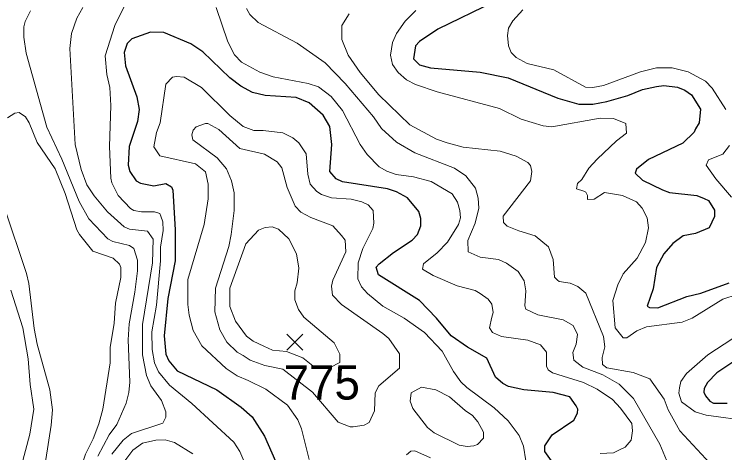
# Model space of a CAD drawing. Extents: x 423 to 448.8, y 7456.3 to 7484.
# Drawn here: x 438.652 to 440.312, y 7469.215 to 7470.241 of the extents above; entities that cross this region are included whole.
import ezdxf
from ezdxf.enums import TextEntityAlignment as Align

# ---------------------------------------------------------------- set-up
doc = ezdxf.new("R2010")
doc.units = 0
doc.header["$LTSCALE"] = 0.032
for name, color, linetype, lineweight in [('1', 7, 'Continuous', 25), ('2', 7, 'Continuous', 13), ('21', 7, 'Continuous', 25)]:
    doc.layers.add(name, color=color, linetype=linetype, lineweight=lineweight)
doc.layers.add('61', color=7, linetype='Continuous')

msp = doc.modelspace()

# ---------------------------------------------------------------- linework, layer by layer
at = {"layer": '1'}
for points in [[(439.7733, 7470.2693), (439.6418, 7470.2059), (439.5985, 7470.1765), (439.5892, 7470.1665), (439.5846, 7470.1363), (439.5985, 7470.1224), (439.6248, 7470.1154), (439.7408, 7470.1054), (439.8058, 7470.0922), (439.9218, 7470.0443), (439.9713, 7470.0303), (440.0038, 7470.0303), (440.0363, 7470.0365), (440.0858, 7470.0504), (440.1198, 7470.0644), (440.1523, 7470.0713), (440.1693, 7470.0736), (440.2018, 7470.0698), (440.2188, 7470.0628), (440.2342, 7470.052), (440.2551, 7470.0187), (440.252, 7469.987), (440.2436, 7469.9723), (440.2404, 7469.9646), (440.2141, 7469.9391), (440.1337, 7469.9011), (440.1059, 7469.8787), (440.1028, 7469.8687), (440.1198, 7469.8524), (440.1662, 7469.83), (440.1832, 7469.8238), (440.2467, 7469.8169), (440.2637, 7469.8099), (440.2737, 7469.8052), (440.2884, 7469.7828), (440.2884, 7469.7674), (440.2753, 7469.7411), (440.2436, 7469.7279), (440.2149, 7469.7225), (440.1909, 7469.7047), (440.1693, 7469.6807), (440.1523, 7469.6483), (440.1445, 7469.5988), (440.1306, 7469.5577), (440.1361, 7469.5547), (440.1554, 7469.5539), (440.2235, 7469.5802), (440.2559, 7469.5887), (440.3225, 7469.6127)], [(439.9071, 7469.1966), (439.8916, 7469.2182), (439.8916, 7469.2313), (439.9087, 7469.2569), (439.9597, 7469.2917), (439.9682, 7469.3079), (439.969, 7469.3172), (439.9651, 7469.325), (439.9504, 7469.3458), (439.911, 7469.3559), (439.8429, 7469.3621), (439.8065, 7469.3705), (439.7934, 7469.3775), (439.7764, 7469.3922), (439.7563, 7469.4363), (439.7106, 7469.4618), (439.6727, 7469.4889), (439.6387, 7469.5299), (439.5985, 7469.5709), (439.5026, 7469.6312), (439.4979, 7469.649), (439.5049, 7469.6567), (439.5381, 7469.6838), (439.5815, 7469.7124), (439.5938, 7469.7256), (439.6016, 7469.7457), (439.6016, 7469.7627), (439.5969, 7469.7797), (439.5706, 7469.8114), (439.5451, 7469.8254), (439.5243, 7469.8323), (439.4191, 7469.8486), (439.4043, 7469.8555), (439.3889, 7469.8725), (439.3943, 7469.936), (439.3889, 7469.9778), (439.3734, 7470.0048), (439.3409, 7470.0334), (439.3108, 7470.0458), (439.2381, 7470.0504), (439.2087, 7470.0574), (439.1816, 7470.0721), (439.1553, 7470.0922), (439.0926, 7470.1525), (439.0648, 7470.1711), (439.0014, 7470.1982), (438.9705, 7470.199), (438.9263, 7470.1827), (438.9155, 7470.1719), (438.9086, 7470.151), (438.9117, 7470.1201), (438.938, 7470.0474), (438.9441, 7470.018), (438.9395, 7469.9901), (438.9202, 7469.9313)], [(438.9202, 7469.9313), (438.9178, 7469.888), (438.9217, 7469.8726), (438.9364, 7469.8509), (438.9472, 7469.8455), (438.9782, 7469.8393), (439.006, 7469.8447), (439.0192, 7469.8369), (439.0222, 7469.8292), (439.0277, 7469.7364), (439.0277, 7469.6637), (439.0106, 7469.5756)], [(439.0106, 7469.5756), (439.0022, 7469.4889), (439.006, 7469.4456), (439.013, 7469.4301), (439.0323, 7469.4069), (439.1251, 7469.3621), (439.1823, 7469.3218), (439.2079, 7469.2994), (439.2365, 7469.2538), (439.2705, 7469.1764)], [(440.3379, 7469.4317), (440.2938, 7469.4023), (440.2714, 7469.3798), (440.2637, 7469.3652), (440.2629, 7469.3566), (440.2668, 7469.3482), (440.2768, 7469.3358)], [(440.2768, 7469.3358), (440.2861, 7469.3311), (440.3178, 7469.3311)]]:
    msp.add_lwpolyline(points, dxfattribs=at)
at = {"layer": '2'}
for points in [[(438.8119, 7470.2562), (438.7979, 7470.2314), (438.7856, 7470.1959), (438.7817, 7470.1603), (438.7941, 7469.936), (438.808, 7469.8772), (438.8211, 7469.8416), (438.8382, 7469.8161), (438.8699, 7469.7782), (438.9086, 7469.7434), (438.921, 7469.738), (438.9635, 7469.7333), (438.9766, 7469.7148), (438.9751, 7469.6591), (438.9519, 7469.5152), (438.9519, 7469.4441), (438.9612, 7469.3961), (438.9712, 7469.3714), (438.9959, 7469.3373), (439.006, 7469.311), (439.006, 7469.2987), (438.999, 7469.2847), (438.9256, 7469.26), (438.9062, 7469.2445), (438.8799, 7469.212)], [(438.9132, 7470.2678), (438.8869, 7470.2144), (438.8645, 7470.1433), (438.8683, 7470.1), (438.8753, 7470.069), (438.8776, 7470.0273), (438.8745, 7469.9313), (438.8776, 7469.8571), (438.8799, 7469.8463), (438.8946, 7469.8169), (438.9232, 7469.7867), (438.931, 7469.782), (438.9488, 7469.7782), (438.9797, 7469.7782), (438.9921, 7469.7743), (438.9944, 7469.7681), (438.999, 7469.755), (438.9998, 7469.7349), (438.9937, 7469.6962), (438.9937, 7469.6637), (438.9844, 7469.5601), (438.9735, 7469.4982), (438.9743, 7469.4564), (438.9797, 7469.4255), (438.989, 7469.4046), (439.0145, 7469.3729), (439.0671, 7469.3303), (439.1646, 7469.2399), (439.1793, 7469.2182), (439.1885, 7469.1966)], [(439.7678, 7469.5322), (439.771, 7469.5431), (439.7679, 7469.5624), (439.7593, 7469.574), (439.7408, 7469.5879), (439.7292, 7469.5949), (439.6867, 7469.6057), (439.631, 7469.6297), (439.6054, 7469.6444), (439.6085, 7469.6567), (439.6402, 7469.6823), (439.6642, 7469.7078), (439.6898, 7469.7488), (439.6944, 7469.7643), (439.6929, 7469.7813), (439.6874, 7469.8014), (439.675, 7469.8207), (439.6264, 7469.8494), (439.5846, 7469.8602), (439.5444, 7469.8656), (439.5227, 7469.8733), (439.5049, 7469.8841), (439.4763, 7469.9127), (439.46, 7469.936), (439.419, 7470.0156), (439.392, 7470.0481), (439.3626, 7470.0706), (439.3386, 7470.079), (439.2566, 7470.0945), (439.2257, 7470.1053), (439.1831, 7470.1285), (439.1661, 7470.1456), (439.1506, 7470.1758), (439.1236, 7470.2562)], [(438.8474, 7469.2074), (438.8737, 7469.2569), (438.8916, 7469.2816), (438.9132, 7469.3311), (438.9194, 7469.3559), (438.9217, 7469.3806), (438.9179, 7469.4796), (438.9201, 7469.5168), (438.9333, 7469.591), (438.9395, 7469.6405), (438.9395, 7469.6653), (438.931, 7469.6931), (438.9209, 7469.7001), (438.8823, 7469.7093), (438.8707, 7469.7155), (438.8258, 7469.7619), (438.8034, 7469.803), (438.7631, 7469.902), (438.7283, 7469.9762), (438.6796, 7470.1495), (438.6742, 7470.1866), (438.6742, 7470.2113), (438.6773, 7470.2237), (438.6897, 7470.2485)], [(439.8019, 7469.6583), (439.7833, 7469.6668), (439.7408, 7469.6722), (439.7122, 7469.6853), (439.7114, 7469.7116), (439.7292, 7469.7519), (439.7377, 7469.7875), (439.7361, 7469.8107), (439.73, 7469.8339), (439.7067, 7469.8625), (439.6805, 7469.8803), (439.5877, 7469.9166), (439.5451, 7469.9414), (439.5103, 7469.9731), (439.491, 7470.001), (439.4252, 7470.0783), (439.378, 7470.127), (439.3131, 7470.1727), (439.2218, 7470.2214), (439.2025, 7470.2399), (439.1948, 7470.2539)], [(439.4345, 7470.2415), (439.4175, 7470.2144), (439.4175, 7470.1819), (439.4322, 7470.1448), (439.46, 7470.1046), (439.5034, 7470.052), (439.576, 7469.9816), (439.6387, 7469.9483), (439.6635, 7469.9398), (439.7006, 7469.9298), (439.7872, 7469.9205), (439.8244, 7469.9089), (439.8522, 7469.8942), (439.8584, 7469.8865), (439.8615, 7469.8726), (439.8584, 7469.8509), (439.7942, 7469.7681), (439.7949, 7469.7534), (439.8034, 7469.7449), (439.8305, 7469.734)], [(439.59, 7470.2492), (439.5652, 7470.2245), (439.5451, 7470.1959), (439.5358, 7470.1742), (439.5312, 7470.1448), (439.5358, 7470.1232), (439.549, 7470.1046), (439.5683, 7470.0875), (439.5892, 7470.0759), (439.6403, 7470.0589), (439.7857, 7470.0203), (439.8367, 7469.9955), (439.8878, 7469.98), (439.9079, 7469.977), (440.0208, 7469.9979), (440.0518, 7469.9971), (440.0811, 7469.9854), (440.0827, 7469.9622), (440.0587, 7469.9445), (440.0138, 7469.9019), (439.9945, 7469.8803), (439.9783, 7469.854), (439.9682, 7469.8447), (439.9659, 7469.8323), (439.9825, 7469.8272), (439.9878, 7469.8242), (439.9914, 7469.8169), (439.9914, 7469.8076), (440.0069, 7469.8083), (440.0309, 7469.8238), (440.0734, 7469.8168), (440.1059, 7469.8021), (440.119, 7469.7875), (440.1306, 7469.7643), (440.1337, 7469.7411), (440.1267, 7469.707), (440.1074, 7469.6699), (440.075, 7469.6335), (440.0625, 7469.608), (440.0509, 7469.5709), (440.0556, 7469.5075), (440.075, 7469.4842), (440.0834, 7469.4842), (440.1066, 7469.5005), (440.1291, 7469.5098), (440.2126, 7469.5206), (440.2358, 7469.5299), (440.3077, 7469.5747), (440.341, 7469.5856)], [(440.3147, 7470.018), (440.283, 7470.0675), (440.2667, 7470.0837), (440.2266, 7470.1061), (440.1894, 7470.1154), (440.1523, 7470.1154), (440.1152, 7470.1061), (440.0286, 7470.0737), (440.0038, 7470.069), (439.9867, 7470.0698), (439.9125, 7470.1108), (439.8507, 7470.1255), (439.8243, 7470.1394), (439.8127, 7470.151), (439.8065, 7470.1665), (439.8042, 7470.1912), (439.8066, 7470.2082), (439.8166, 7470.2253), (439.84, 7470.2506)], [(439.3409, 7469.1997), (439.3231, 7469.2708), (439.3146, 7469.2925), (439.2907, 7469.3265), (439.2396, 7469.3636), (439.1986, 7469.3845), (439.1731, 7469.3953), (439.1468, 7469.4123), (439.0903, 7469.4649), (439.0702, 7469.5013), (439.0602, 7469.5369), (439.0571, 7469.5616), (439.0578, 7469.6204), (439.0958, 7469.7488), (439.105, 7469.8091), (439.105, 7469.8432), (439.0988, 7469.8718), (439.0756, 7469.8911), (438.9921, 7469.9097), (438.9782, 7469.9306), (438.9844, 7469.9638), (438.9929, 7469.987), (439.006, 7470.0767), (439.0215, 7470.0938), (439.0308, 7470.0953), (439.0486, 7470.0938), (439.0896, 7470.069), (439.1553, 7470.0041), (439.187, 7469.9777), (439.2118, 7469.9685), (439.2334, 7469.9685), (439.2798, 7469.963), (439.303, 7469.9514), (439.317, 7469.9398), (439.334, 7469.9143), (439.3378, 7469.8664), (439.3433, 7469.8432), (439.3587, 7469.8261), (439.3696, 7469.8192), (439.3928, 7469.8114), (439.4392, 7469.8083), (439.4639, 7469.8021), (439.4786, 7469.7952), (439.4902, 7469.782), (439.4918, 7469.7519), (439.4894, 7469.7395), (439.4662, 7469.6931), (439.4554, 7469.6591), (439.4546, 7469.622), (439.4631, 7469.6034), (439.477, 7469.5879), (439.5134, 7469.5577), (439.5629, 7469.5299), (439.6101, 7469.4967), (439.6519, 7469.4526), (439.6781, 7469.4054), (439.6952, 7469.3814), (439.7091, 7469.3675), (439.7733, 7469.3203), (439.8058, 7469.2901), (439.8313, 7469.2553), (439.8414, 7469.2306), (439.8476, 7469.1966)], [(438.8885, 7469.5647), (438.9008, 7469.6251), (438.9008, 7469.6483), (438.8977, 7469.6559), (438.883, 7469.6699), (438.8358, 7469.6869), (438.8041, 7469.7256), (438.7979, 7469.7364), (438.7709, 7469.8215), (438.7477, 7469.8788), (438.7051, 7469.9406), (438.6866, 7469.987), (438.6781, 7470.001), (438.6634, 7470.011), (438.6533, 7470.0094), (438.6363, 7469.9986)], [(440.3279, 7469.813), (440.2915, 7469.8555), (440.2683, 7469.888), (440.2737, 7469.9004), (440.3077, 7469.9135), (440.3232, 7469.9336)], [(438.6286, 7469.7906), (438.6804, 7469.6343), (438.6858, 7469.6111), (438.6982, 7469.5059), (438.7051, 7469.4688), (438.7353, 7469.3621), (438.7415, 7469.3157), (438.7384, 7469.2801), (438.726, 7469.1997), (438.7144, 7469.1532), (438.685, 7469.1068), (438.6494, 7469.0109)], [(439.8305, 7469.734), (439.8692, 7469.7225), (439.9001, 7469.697), (439.911, 7469.6668), (439.9141, 7469.6258), (439.921, 7469.6188), (439.9249, 7469.6157), (439.9512, 7469.6119), (439.969, 7469.6042), (439.9875, 7469.5887), (440.0285, 7469.4874), (440.0316, 7469.4626), (440.0255, 7469.4379), (440.0262, 7469.4216), (440.0362, 7469.4139), (440.0982, 7469.4031), (440.1368, 7469.3883), (440.1701, 7469.3404), (440.1801, 7469.3157), (440.2072, 7469.2662), (440.2884, 7469.1795)], [(440.1801, 7469.1888), (440.16, 7469.2352), (440.0989, 7469.342), (440.0657, 7469.3752), (440.027, 7469.3977), (439.9806, 7469.4154), (439.9597, 7469.4316), (439.9574, 7469.4494), (439.9651, 7469.4688), (439.9682, 7469.492), (439.9581, 7469.5129), (439.9342, 7469.526), (439.8754, 7469.5376), (439.8476, 7469.5508), (439.8452, 7469.5585), (439.8476, 7469.5941), (439.8437, 7469.6173), (439.829, 7469.639), (439.8019, 7469.6583)], [(438.6371, 7469.0821), (438.6649, 7469.1703), (438.6881, 7469.2584), (438.6974, 7469.3172), (438.6889, 7469.3745), (438.6843, 7469.4348), (438.6719, 7469.5075), (438.6441, 7469.5957)], [(439.1135, 7468.4068), (439.0524, 7468.4524), (438.9735, 7468.5407), (438.8745, 7468.6969), (438.8366, 7468.7402), (438.8219, 7468.7634), (438.8057, 7468.7975), (438.7825, 7468.8825), (438.7755, 7468.9413), (438.7763, 7469.0218), (438.7987, 7469.1532), (438.8181, 7469.212), (438.8366, 7469.2476), (438.8498, 7469.2832), (438.8591, 7469.3172), (438.8761, 7469.4255), (438.8761, 7469.4611), (438.8854, 7469.5183), (438.8885, 7469.5647)], [(440.0208, 7469.2136), (440.0518, 7469.2151), (440.068, 7469.2228), (440.0796, 7469.2282), (440.0935, 7469.2445), (440.0966, 7469.2662), (440.0951, 7469.2839), (440.0687, 7469.3195), (440.0494, 7469.3396), (440.0138, 7469.3636), (439.9821, 7469.3798), (439.9094, 7469.4023), (439.8993, 7469.4092), (439.8955, 7469.4178), (439.8955, 7469.4503), (439.8816, 7469.4672), (439.8522, 7469.4781), (439.7903, 7469.4873), (439.7694, 7469.4966), (439.7625, 7469.5075), (439.7678, 7469.5322)], [(440.3689, 7469.5074), (440.2722, 7469.444), (440.2227, 7469.4007), (440.2095, 7469.3821), (440.2064, 7469.3667), (440.2049, 7469.3543), (440.2111, 7469.3342), (440.2428, 7469.311), (440.2683, 7469.3033), (440.372, 7469.2893)], [(439.0694, 7469.2128), (439.0261, 7469.2391), (439.0045, 7469.2453), (438.9828, 7469.2445), (438.9519, 7469.2375), (438.9287, 7469.2213), (438.9078, 7469.1935)], [(439.6248, 7469.2035), (439.5877, 7469.2197), (439.5784, 7469.219), (439.5683, 7469.2105)]]:
    msp.add_lwpolyline(points, dxfattribs=at)
for points in [[(439.0989, 7469.9854), (439.1042, 7469.9854), (439.1298, 7469.9708), (439.1792, 7469.9267), (439.2365, 7469.9135), (439.2659, 7469.8957), (439.2767, 7469.8811), (439.2899, 7469.8354), (439.3084, 7469.7921), (439.3216, 7469.7774), (439.3448, 7469.765), (439.3966, 7469.7457), (439.4167, 7469.7233), (439.4252, 7469.7124), (439.4268, 7469.6853), (439.3959, 7469.6189), (439.3935, 7469.6049), (439.3951, 7469.584), (439.4167, 7469.5616), (439.5134, 7469.4943), (439.5273, 7469.482), (439.5521, 7469.4464), (439.5521, 7469.4131), (439.5034, 7469.3714), (439.4949, 7469.3551), (439.4933, 7469.3133), (439.4809, 7469.2863), (439.4693, 7469.2801), (439.4438, 7469.2762), (439.4368, 7469.2762), (439.409, 7469.287), (439.3488, 7469.3565), (439.2797, 7469.4105), (439.2377, 7469.4195), (439.2032, 7469.4316), (439.187, 7469.4425), (439.1731, 7469.4502), (439.1483, 7469.4735), (439.1321, 7469.5028), (439.1205, 7469.5446), (439.122, 7469.6003), (439.153, 7469.6978), (439.1584, 7469.7256), (439.1654, 7469.7813), (439.1654, 7469.8231), (439.1592, 7469.8509), (439.1475, 7469.8788), (439.1259, 7469.905), (439.0695, 7469.9468), (439.0671, 7469.9584), (439.0702, 7469.9692), (439.0772, 7469.977)], [(439.235, 7469.4641), (439.2102, 7469.4765), (439.1948, 7469.4881), (439.1685, 7469.523), (439.1553, 7469.557), (439.1553, 7469.6003), (439.1932, 7469.7039), (439.2226, 7469.7356), (439.2381, 7469.7418), (439.2543, 7469.7434), (439.269, 7469.7379), (439.2937, 7469.7155), (439.3115, 7469.6807), (439.317, 7469.6467), (439.3131, 7469.6127), (439.3077, 7469.5941), (439.3077, 7469.5724), (439.3162, 7469.55), (439.3285, 7469.5322), (439.3997, 7469.4719), (439.4129, 7469.4456), (439.4129, 7469.4262), (439.3904, 7469.4143), (439.3573, 7469.412), (439.3258, 7469.4368), (439.2883, 7469.4518), (439.2553, 7469.4548)], [(439.7052, 7469.3141), (439.6689, 7469.3458), (439.6372, 7469.362), (439.6031, 7469.3683), (439.5791, 7469.3551), (439.5768, 7469.3358), (439.583, 7469.3188), (439.6178, 7469.2739), (439.6333, 7469.2615), (439.6913, 7469.2329), (439.7099, 7469.2298), (439.7254, 7469.2313), (439.7346, 7469.2344), (439.7486, 7469.2491), (439.7486, 7469.2631), (439.7354, 7469.2878), (439.7223, 7469.3025)]]:
    msp.add_lwpolyline(points, close=True, dxfattribs=at)
at = {"layer": '21'}
for p, q in [((439.2887, 7469.4927), (439.3262, 7469.4552)), ((439.3262, 7469.4927), (439.2887, 7469.4552))]:
    msp.add_line(p, q, dxfattribs=at)

# ---------------------------------------------------------------- texts
at = {"layer": '61'}
msp.add_text('775', height=0.08, dxfattribs=at).set_placement((439.3703, 7469.3396), align=Align.CENTER)

doc.saveas('drawing.dxf')
